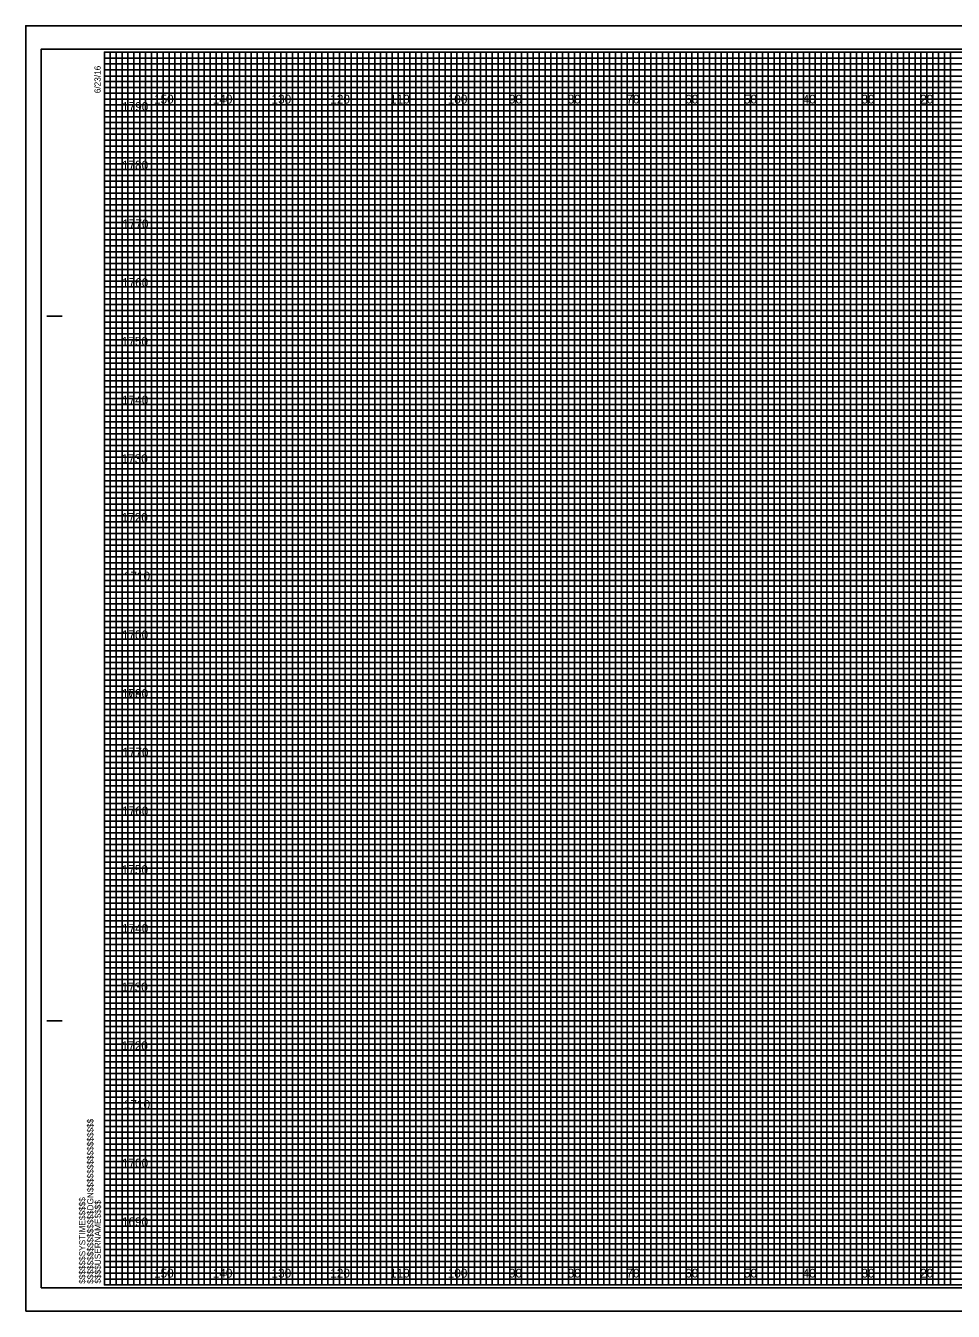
# Model space of a CAD drawing. Extents: x -419 to 4739, y -630 to 13534.
# Drawn here: x 476.2 to 634.1, y 5268 to 5487 of the extents above; entities that cross this region are included whole.
import ezdxf

# ---------------------------------------------------------------- set-up
doc = ezdxf.new("R2010")
doc.units = 0
for name, color, linetype in [('Old_Level_62', 7, 'Continuous'), ('Pattern 1', 7, 'Continuous'), ('Pattern 18', 7, 'Continuous'), ('Pattern 4', 7, 'Continuous'), ('Pattern 5', 7, 'Continuous'), ('Prop Dimension', 7, 'Continuous'), ('Prop Horizontal Alignment', 7, 'Continuous'), ('Raster_Level_0', 7, 'Continuous'), ('Scratch_Level_0', 7, 'Continuous'), ('Scratch_Level_3', 7, 'Continuous'), ('Scratch_Level_5', 7, 'Continuous')]:
    doc.layers.add(name, color=color, linetype=linetype)

msp = doc.modelspace()

# ---------------------------------------------------------------- linework, layer by layer
at = {"layer": 'Old_Level_62'}
for p, q in [((479.78, 5437.54), (482.28, 5437.54)), ((479.88, 5437.54), (482.38, 5437.54)), ((479.78, 5317.54), (482.28, 5317.54)), ((479.88, 5317.54), (482.38, 5317.54)), ((489.58, 5272.54), (489.58, 5272.54)), ((489.58, 5272.54), (489.58, 5272.54)), ((489.58, 5272.54), (489.58, 5272.54)), ((489.58, 5272.54), (489.58, 5272.54)), ((489.58, 5272.54), (489.58, 5272.54)), ((489.58, 5272.54), (489.58, 5272.54)), ((489.58, 5272.54), (489.58, 5272.54))]:
    msp.add_line(p, q, dxfattribs=at)
msp.add_lwpolyline([(809.58, 5482.54), (489.58, 5482.54), (489.58, 5272.54), (809.58, 5272.54)], close=True, dxfattribs=at)
at = {"layer": 'Pattern 18'}
msp.add_lwpolyline([(476.18, 5268.04), (812.88, 5268.04), (812.88, 5487.04), (476.18, 5487.04)], close=True, dxfattribs=at)
at = {"layer": 'Pattern 4'}
for p, q in [((489.58, 5481.54), (749.58, 5481.54)), ((749.58, 5480.52), (489.58, 5480.52)), ((489.58, 5480.52), (489.58, 5479.54)), ((489.58, 5479.54), (749.58, 5479.54)), ((749.58, 5478.43), (489.58, 5478.43)), ((489.58, 5478.43), (489.58, 5476.54)), ((489.58, 5476.54), (809.58, 5476.54))]:
    msp.add_line(p, q, dxfattribs=at)
for points in [[(489.58, 5475.54), (759.58, 5475.54), (809.58, 5475.54), (809.58, 5474.54), (489.58, 5474.54)], [(489.58, 5473.54), (809.58, 5473.54), (809.58, 5471.54), (489.58, 5471.54)], [(489.58, 5470.54), (809.58, 5470.54), (809.58, 5469.54), (489.58, 5469.52)], [(489.58, 5468.54), (809.58, 5468.54), (809.58, 5466.54), (489.58, 5466.54)], [(489.58, 5465.54), (809.58, 5465.54), (809.58, 5464.54), (489.58, 5464.54)], [(489.58, 5463.54), (809.58, 5463.54), (809.58, 5461.54), (489.58, 5461.54)], [(489.58, 5460.54), (809.58, 5460.54), (809.58, 5459.54), (489.58, 5459.54)], [(489.58, 5458.54), (809.58, 5458.54), (809.58, 5456.54), (489.58, 5456.54)], [(489.58, 5455.54), (809.58, 5455.54), (809.58, 5454.54), (489.58, 5454.54)], [(489.58, 5453.54), (809.58, 5453.54), (809.58, 5451.54), (489.58, 5451.54)], [(489.58, 5450.54), (809.58, 5450.54), (809.58, 5449.54), (489.58, 5449.54)], [(489.58, 5448.54), (809.58, 5448.54), (809.58, 5446.49), (809.58, 5445.54), (809.58, 5444.54), (489.58, 5444.54)], [(489.58, 5446.54), (809.58, 5446.54), (809.58, 5445.54), (489.58, 5445.54)], [(489.58, 5443.54), (809.58, 5443.54), (809.58, 5441.54), (489.58, 5441.57)], [(489.58, 5441.57), (809.58, 5441.54), (809.58, 5440.54), (489.58, 5440.54)], [(489.58, 5439.54), (809.58, 5439.54), (809.58, 5438.54), (489.58, 5438.54)], [(489.58, 5436.54), (809.58, 5436.54), (809.58, 5435.54), (489.58, 5435.54)], [(489.58, 5434.54), (809.58, 5434.54), (809.58, 5433.54), (489.58, 5433.54)], [(489.51, 5431.43), (809.58, 5431.43), (809.58, 5430.42), (489.51, 5430.42)], [(489.58, 5429.54), (809.58, 5429.54), (809.58, 5428.54), (489.58, 5428.54)], [(489.58, 5426.54), (809.58, 5426.54), (809.58, 5425.54), (489.58, 5425.54)], [(489.58, 5424.54), (809.58, 5424.54), (809.58, 5423.54), (489.58, 5423.54)], [(489.58, 5421.54), (809.58, 5421.54), (809.58, 5420.54), (489.58, 5420.54)], [(489.58, 5419.54), (809.58, 5419.54), (809.58, 5418.54), (489.58, 5418.54)], [(489.58, 5416.54), (809.58, 5416.54), (809.58, 5415.54), (489.58, 5415.54)], [(489.58, 5414.54), (809.58, 5414.54), (809.58, 5413.54), (489.58, 5413.54)], [(489.58, 5411.54), (809.58, 5411.54), (809.57, 5410.52), (489.58, 5410.54)], [(489.58, 5409.54), (809.58, 5409.54), (809.58, 5408.54), (489.58, 5408.54)], [(489.58, 5406.54), (809.58, 5406.54), (809.58, 5405.54), (489.58, 5405.54)], [(489.58, 5404.54), (809.58, 5404.54), (809.58, 5403.54), (489.58, 5403.54)], [(489.58, 5401.54), (809.58, 5401.54), (809.58, 5400.54), (489.58, 5400.54)], [(489.58, 5399.54), (809.58, 5399.54), (809.58, 5398.54), (489.58, 5398.54)], [(489.58, 5396.54), (809.58, 5396.54), (809.58, 5395.54), (489.58, 5395.54)], [(489.58, 5394.54), (809.58, 5394.54), (809.58, 5393.54), (489.58, 5393.54)], [(489.58, 5391.54), (809.58, 5391.54), (809.58, 5390.54), (489.58, 5390.54)], [(489.58, 5389.53), (809.65, 5389.45), (809.58, 5388.54), (489.58, 5388.54)], [(489.58, 5386.54), (809.58, 5386.54), (809.58, 5385.54), (489.58, 5385.54)], [(489.58, 5384.54), (809.58, 5384.54), (809.58, 5383.54), (489.58, 5383.54)], [(489.58, 5381.54), (809.58, 5381.54), (809.58, 5380.54), (489.58, 5380.54)], [(489.58, 5379.54), (809.58, 5379.54), (809.58, 5378.54), (489.58, 5378.54)], [(489.58, 5376.54), (809.58, 5376.54), (809.58, 5375.54), (489.58, 5375.54)], [(489.58, 5374.54), (809.58, 5374.54), (809.58, 5373.54), (489.58, 5373.54)], [(489.58, 5371.54), (809.58, 5371.54), (809.58, 5370.54), (489.58, 5370.54)], [(489.58, 5369.54), (809.58, 5369.54), (809.58, 5368.54), (489.58, 5368.54)], [(489.58, 5366.54), (809.58, 5366.54), (809.58, 5365.54), (489.58, 5365.54)], [(489.58, 5364.54), (809.58, 5364.54), (809.58, 5363.54), (489.58, 5363.54)], [(489.58, 5361.54), (809.58, 5361.54), (809.58, 5360.54), (489.58, 5360.54)], [(489.58, 5359.54), (809.58, 5359.54), (809.58, 5358.54), (489.58, 5358.54)], [(489.58, 5356.54), (809.58, 5356.54), (809.58, 5355.54), (489.58, 5355.54)], [(489.58, 5354.54), (809.58, 5354.54), (809.58, 5353.54), (489.58, 5353.54)], [(489.58, 5351.54), (809.58, 5351.54), (809.57, 5350.52), (489.58, 5350.54)], [(489.58, 5349.54), (809.58, 5349.54), (809.58, 5348.54), (489.58, 5348.54)], [(489.58, 5346.54), (809.58, 5346.54), (809.58, 5345.54), (489.58, 5345.54)], [(489.58, 5344.54), (809.58, 5344.54), (809.58, 5343.54), (489.58, 5343.54)], [(489.58, 5341.54), (809.58, 5341.54), (809.58, 5340.54), (489.58, 5340.54)], [(489.58, 5339.54), (809.58, 5339.54), (809.58, 5338.54), (489.58, 5338.54)], [(489.58, 5336.54), (809.58, 5336.54), (809.58, 5335.54), (489.58, 5335.54)], [(489.58, 5334.54), (809.58, 5334.54), (809.58, 5333.54), (489.58, 5333.54)], [(489.58, 5331.54), (809.58, 5331.54), (809.58, 5330.54), (489.58, 5330.54)], [(489.58, 5329.53), (809.65, 5329.45), (809.58, 5328.54), (489.58, 5328.54)], [(489.58, 5326.54), (809.58, 5326.54), (809.58, 5325.54), (489.58, 5325.54)], [(489.58, 5324.54), (809.58, 5324.54), (809.58, 5323.54), (489.58, 5323.54)], [(489.58, 5321.54), (809.58, 5321.54), (809.58, 5320.54), (489.58, 5320.54)], [(489.58, 5319.54), (809.58, 5319.54), (809.58, 5318.54), (489.58, 5318.54)], [(489.58, 5316.54), (809.58, 5316.54), (809.58, 5315.54), (489.58, 5315.54)], [(489.58, 5314.54), (809.58, 5314.54), (809.58, 5313.54), (489.58, 5313.54)], [(489.58, 5311.54), (809.58, 5311.54), (809.58, 5310.54), (489.58, 5310.54)], [(489.58, 5309.54), (809.58, 5309.54), (809.58, 5308.54), (489.58, 5308.54)], [(489.58, 5306.54), (809.58, 5306.54), (809.58, 5305.54), (489.58, 5305.54)], [(489.58, 5304.54), (809.58, 5304.54), (809.58, 5303.54), (489.58, 5303.54)], [(489.58, 5301.54), (809.58, 5301.54), (809.58, 5300.54), (489.58, 5300.54)], [(489.58, 5299.54), (809.58, 5299.54), (809.58, 5298.54), (489.58, 5298.54)], [(489.58, 5296.54), (809.58, 5296.54), (809.58, 5295.54), (489.58, 5295.54)], [(489.58, 5294.54), (809.58, 5294.54), (809.58, 5293.54), (489.58, 5293.54)], [(489.58, 5291.54), (809.58, 5291.54), (809.58, 5290.54), (489.58, 5290.54)], [(489.58, 5289.54), (809.58, 5289.54), (809.58, 5288.54), (489.58, 5288.54)], [(489.58, 5286.54), (809.58, 5286.54), (809.58, 5285.54), (489.58, 5285.54)], [(489.58, 5284.54), (809.58, 5284.54), (809.58, 5283.54), (489.58, 5283.54)], [(489.58, 5281.54), (809.58, 5281.54), (809.58, 5280.54), (489.58, 5280.54)], [(489.58, 5279.54), (809.58, 5279.54), (809.58, 5278.54), (489.58, 5278.54)], [(489.58, 5276.54), (809.58, 5276.54), (809.58, 5275.54), (489.58, 5275.54)], [(489.58, 5274.54), (809.58, 5274.54), (809.58, 5273.54), (489.58, 5273.54)]]:
    msp.add_lwpolyline(points, dxfattribs=at)
at = {"layer": 'Pattern 5'}
for p, q in [((812.88, 5487.04), (476.18, 5487.04)), ((476.18, 5487.04), (476.18, 5268.04)), ((476.18, 5268.04), (812.88, 5268.04))]:
    msp.add_line(p, q, dxfattribs=at)
at = {"layer": 'Prop Dimension'}
for points in [[(489.58, 5272.54), (490.58, 5272.54), (490.58, 5482.54), (491.58, 5482.54), (491.58, 5272.54)], [(491.58, 5272.54), (492.58, 5272.54), (492.58, 5482.54), (493.58, 5482.54), (493.58, 5272.54)], [(494.58, 5272.54), (495.58, 5272.54), (495.58, 5482.54), (496.58, 5482.54), (496.58, 5272.54)], [(496.58, 5272.54), (497.58, 5272.54), (497.58, 5482.54), (498.58, 5482.54), (498.58, 5272.54)], [(499.58, 5272.54), (500.58, 5272.54), (500.58, 5482.54), (501.58, 5482.54), (501.58, 5272.54)], [(501.58, 5272.54), (502.58, 5272.54), (502.58, 5482.54), (503.58, 5482.54), (503.58, 5272.54)], [(504.58, 5272.54), (505.58, 5272.54), (505.58, 5482.54), (506.58, 5482.54), (506.58, 5272.54)], [(506.58, 5272.54), (507.58, 5272.54), (507.58, 5482.54), (508.58, 5482.54), (508.58, 5272.54)], [(509.58, 5272.54), (510.58, 5272.54), (510.58, 5482.54), (511.58, 5482.54), (511.58, 5272.54)], [(511.58, 5272.54), (512.58, 5272.54), (512.58, 5482.54), (513.58, 5482.54), (513.58, 5272.54)], [(514.58, 5272.54), (515.58, 5272.54), (515.58, 5482.54), (516.58, 5482.54), (516.58, 5272.54)], [(516.58, 5272.54), (517.58, 5272.54), (517.58, 5482.54), (518.58, 5482.54), (518.58, 5272.54)], [(519.58, 5272.54), (520.58, 5272.54), (520.58, 5482.54), (521.58, 5482.54), (521.58, 5272.54)], [(521.58, 5272.54), (522.58, 5272.54), (522.58, 5482.54), (523.58, 5482.54), (523.58, 5272.54)], [(524.58, 5272.54), (525.58, 5272.54), (525.58, 5482.54), (526.58, 5482.54), (526.58, 5272.54)], [(526.58, 5272.54), (527.58, 5272.54), (527.58, 5482.54), (528.58, 5482.54), (528.58, 5272.54)], [(529.58, 5272.54), (530.58, 5272.54), (530.58, 5482.54), (531.58, 5482.54), (531.58, 5272.54)], [(531.58, 5272.54), (532.58, 5272.54), (532.58, 5482.54), (533.58, 5482.54), (533.58, 5272.54)], [(534.58, 5272.54), (535.58, 5272.54), (535.58, 5482.54), (536.58, 5482.54), (536.58, 5272.54)], [(536.58, 5272.54), (537.58, 5272.54), (537.58, 5482.54), (538.58, 5482.54), (538.58, 5272.54)], [(539.58, 5272.54), (540.58, 5272.54), (540.58, 5482.54), (541.58, 5482.54), (541.58, 5272.54)], [(541.58, 5272.54), (542.58, 5272.54), (542.58, 5482.54), (543.58, 5482.54), (543.58, 5272.54)], [(544.58, 5272.54), (545.58, 5272.54), (545.58, 5482.54), (546.58, 5482.54), (546.58, 5272.54)], [(546.58, 5272.54), (547.58, 5272.54), (547.58, 5482.54), (548.58, 5482.54), (548.58, 5272.54)], [(549.58, 5272.54), (550.58, 5272.54), (550.58, 5482.54), (551.58, 5482.54), (551.58, 5272.54)], [(551.58, 5272.54), (552.58, 5272.54), (552.58, 5482.54), (553.58, 5482.54), (553.58, 5272.54)], [(554.58, 5272.54), (555.58, 5272.54), (555.58, 5482.54), (556.58, 5482.54), (556.58, 5272.54)], [(556.58, 5272.54), (557.58, 5272.54), (557.58, 5482.54), (558.58, 5482.54), (558.58, 5272.54)], [(559.58, 5272.54), (560.58, 5272.54), (560.58, 5482.54), (561.58, 5482.54), (561.58, 5272.54)], [(561.58, 5272.54), (562.58, 5272.54), (562.58, 5482.54), (563.58, 5482.54), (563.58, 5272.54)], [(564.58, 5272.54), (565.58, 5272.54), (565.58, 5482.54), (566.58, 5482.54), (566.58, 5272.54)], [(566.58, 5272.54), (567.58, 5272.54), (567.58, 5482.54), (568.58, 5482.54), (568.58, 5272.54)], [(569.58, 5272.54), (570.58, 5272.54), (570.58, 5482.54), (571.58, 5482.54), (571.58, 5272.54)], [(571.58, 5272.54), (572.58, 5272.54), (572.58, 5482.54), (573.58, 5482.54), (573.58, 5272.54)], [(574.58, 5272.54), (575.58, 5272.54), (575.58, 5482.54), (576.58, 5482.54), (576.58, 5272.54)], [(576.58, 5272.54), (577.58, 5272.54), (577.58, 5482.54), (578.58, 5482.54), (578.58, 5272.54)], [(579.58, 5272.54), (580.58, 5272.54), (580.58, 5482.54), (581.58, 5482.54), (581.58, 5272.54)], [(581.58, 5272.54), (582.58, 5272.54), (582.58, 5482.54), (583.58, 5482.54), (583.58, 5272.54)], [(584.58, 5272.54), (585.58, 5272.54), (585.58, 5482.54), (586.58, 5482.54), (586.58, 5272.54)], [(586.58, 5272.54), (587.58, 5272.54), (587.58, 5482.54), (588.58, 5482.54), (588.58, 5272.54)], [(589.58, 5272.54), (590.58, 5272.54), (590.58, 5482.54), (591.58, 5482.54), (591.58, 5272.54)], [(591.58, 5272.54), (592.58, 5272.54), (592.58, 5482.54), (593.58, 5482.54), (593.58, 5272.54)], [(594.58, 5272.54), (595.58, 5272.54), (595.58, 5482.54), (596.58, 5482.54), (596.58, 5272.54)], [(596.58, 5272.54), (597.58, 5272.54), (597.58, 5482.54), (598.58, 5482.54), (598.58, 5272.54)], [(599.58, 5272.54), (600.58, 5272.54), (600.58, 5482.54), (601.58, 5482.54), (601.58, 5272.54)], [(601.58, 5272.54), (602.58, 5272.54), (602.58, 5482.54), (603.58, 5482.54), (603.58, 5272.54)], [(604.58, 5272.54), (605.58, 5272.54), (605.58, 5482.54), (606.58, 5482.54), (606.58, 5272.54)], [(606.58, 5272.54), (607.58, 5272.54), (607.58, 5482.54), (608.58, 5482.54), (608.58, 5272.54)], [(609.58, 5272.54), (610.58, 5272.54), (610.58, 5482.54), (611.58, 5482.54), (611.58, 5272.54)], [(611.58, 5272.54), (612.58, 5272.54), (612.58, 5482.54), (613.58, 5482.54), (613.58, 5272.54)], [(614.58, 5272.54), (615.58, 5272.54), (615.58, 5482.54), (616.58, 5482.54), (616.58, 5272.54)], [(616.58, 5272.54), (617.58, 5272.54), (617.58, 5482.54), (618.58, 5482.54), (618.58, 5272.54)], [(619.58, 5272.54), (620.58, 5272.54), (620.58, 5482.54), (621.58, 5482.54), (621.58, 5272.54)], [(621.58, 5272.54), (622.58, 5272.54), (622.58, 5482.54), (623.58, 5482.54), (623.58, 5272.54)], [(624.58, 5272.54), (625.58, 5272.54), (625.58, 5482.54), (626.58, 5482.54), (626.58, 5272.54)], [(626.58, 5272.54), (627.58, 5272.54), (627.58, 5482.54), (628.58, 5482.54), (628.58, 5272.54)], [(629.58, 5272.54), (630.58, 5272.54), (630.58, 5482.54), (631.58, 5482.54), (631.58, 5272.54)], [(631.58, 5272.54), (632.58, 5272.54), (632.58, 5482.54), (633.58, 5482.54), (633.58, 5272.54)]]:
    msp.add_lwpolyline(points, dxfattribs=at)
at = {"layer": 'Prop Horizontal Alignment'}
for points in [[(489.58, 5482.54), (494.58, 5482.54), (494.58, 5272.54), (504.58, 5272.54), (504.58, 5482.54), (514.58, 5482.54), (514.58, 5272.54), (524.58, 5272.54), (524.58, 5482.54), (534.58, 5482.54), (534.58, 5272.54), (544.58, 5272.54), (544.58, 5482.54), (554.58, 5482.54), (554.58, 5272.54), (564.58, 5272.54), (564.58, 5482.54), (574.58, 5482.54), (574.58, 5272.54), (584.58, 5272.54), (584.58, 5482.54), (594.58, 5482.54), (594.58, 5272.54), (604.58, 5272.54), (604.58, 5482.54), (614.58, 5482.54), (614.58, 5272.54), (624.58, 5272.54), (624.58, 5482.54), (634.58, 5482.54)], [(489.58, 5477.54), (764.58, 5477.54)], [(489.58, 5457.54), (809.58, 5457.54), (809.58, 5467.54), (489.58, 5467.54)], [(489.58, 5437.54), (809.58, 5437.54), (809.58, 5447.54), (489.58, 5447.54)], [(489.58, 5417.54), (809.58, 5417.54), (809.58, 5427.54), (489.58, 5427.54)], [(489.58, 5397.54), (809.58, 5397.54), (809.58, 5407.54), (489.58, 5407.54)], [(489.58, 5377.54), (809.58, 5377.54), (809.58, 5387.54), (489.58, 5387.54)], [(489.58, 5357.54), (809.58, 5357.54), (809.58, 5367.54), (489.58, 5367.54)], [(489.58, 5337.54), (809.58, 5337.54), (809.58, 5347.54), (489.58, 5347.54)], [(489.58, 5317.54), (809.58, 5317.54), (809.58, 5327.54), (489.58, 5327.54)], [(489.58, 5297.54), (809.58, 5297.54), (809.58, 5307.54), (489.58, 5307.54)], [(489.58, 5277.54), (809.58, 5277.54), (809.58, 5287.54), (489.58, 5287.54)]]:
    msp.add_lwpolyline(points, dxfattribs=at)
at = {"layer": 'Scratch_Level_0'}
for p, q in [((499.58, 5272.54), (499.58, 5482.54)), ((509.58, 5272.54), (509.58, 5482.54)), ((519.58, 5272.54), (519.58, 5482.54)), ((529.58, 5272.54), (529.58, 5482.54)), ((539.58, 5272.54), (539.58, 5482.54)), ((549.58, 5272.54), (549.58, 5482.54)), ((559.58, 5272.54), (559.58, 5482.54)), ((569.58, 5272.54), (569.58, 5482.54)), ((579.58, 5272.54), (579.58, 5482.54)), ((589.58, 5272.54), (589.58, 5482.54)), ((599.58, 5272.54), (599.58, 5482.54)), ((609.58, 5272.54), (609.58, 5482.54)), ((619.58, 5272.54), (619.58, 5482.54)), ((629.58, 5272.54), (629.58, 5482.54)), ((489.58, 5472.54), (809.58, 5472.54)), ((489.58, 5462.54), (809.58, 5462.54)), ((489.58, 5452.54), (809.58, 5452.54)), ((489.58, 5442.54), (809.58, 5442.54)), ((489.58, 5432.54), (809.58, 5432.54)), ((489.58, 5422.54), (809.58, 5422.54)), ((489.58, 5412.54), (809.58, 5412.54)), ((489.58, 5402.54), (809.58, 5402.54)), ((489.58, 5392.54), (809.58, 5392.54)), ((489.58, 5382.54), (809.58, 5382.54)), ((489.58, 5372.54), (809.58, 5372.54)), ((489.58, 5362.54), (809.58, 5362.54)), ((489.58, 5352.54), (809.58, 5352.54)), ((489.58, 5342.54), (809.58, 5342.54)), ((489.58, 5332.54), (809.58, 5332.54)), ((489.58, 5322.54), (809.58, 5322.54)), ((489.58, 5312.54), (809.58, 5312.54)), ((489.58, 5302.54), (809.58, 5302.54)), ((489.58, 5292.54), (809.58, 5292.54)), ((489.58, 5282.54), (809.58, 5282.54))]:
    msp.add_line(p, q, dxfattribs=at)
at = {"layer": 'Scratch_Level_3'}
for p, q in [((499.58, 5482.54), (489.58, 5482.54)), ((499.58, 5272.54), (499.58, 5482.54)), ((519.58, 5482.54), (509.58, 5482.54)), ((509.58, 5482.54), (509.58, 5272.54)), ((519.58, 5272.54), (519.58, 5482.54)), ((539.58, 5482.54), (529.58, 5482.54)), ((529.58, 5482.54), (529.58, 5272.54)), ((539.58, 5272.54), (539.58, 5482.54)), ((559.58, 5482.54), (549.58, 5482.54)), ((549.58, 5482.54), (549.58, 5272.54)), ((559.58, 5272.54), (559.58, 5482.54)), ((579.58, 5482.54), (569.58, 5482.54)), ((569.58, 5482.54), (569.58, 5272.54)), ((579.58, 5272.54), (579.58, 5482.54)), ((599.58, 5482.54), (589.58, 5482.54)), ((589.58, 5482.54), (589.58, 5272.54)), ((599.58, 5272.54), (599.58, 5482.54)), ((619.58, 5482.54), (609.58, 5482.54)), ((609.58, 5482.54), (609.58, 5272.54)), ((619.58, 5272.54), (619.58, 5482.54)), ((639.58, 5482.54), (629.58, 5482.54)), ((629.58, 5482.54), (629.58, 5272.54)), ((509.58, 5272.54), (499.58, 5272.54)), ((529.58, 5272.54), (519.58, 5272.54)), ((549.58, 5272.54), (539.58, 5272.54)), ((569.58, 5272.54), (559.58, 5272.54)), ((589.58, 5272.54), (579.58, 5272.54)), ((609.58, 5272.54), (599.58, 5272.54)), ((629.58, 5272.54), (619.58, 5272.54))]:
    msp.add_line(p, q, dxfattribs=at)
for points in [[(489.58, 5472.54), (809.58, 5472.54), (809.58, 5462.54), (489.58, 5462.54)], [(489.58, 5452.54), (809.58, 5452.54), (809.58, 5442.54), (489.58, 5442.54)], [(489.58, 5432.54), (809.58, 5432.54), (809.58, 5422.54), (489.58, 5422.54)], [(489.58, 5412.54), (809.58, 5412.54), (809.58, 5402.54), (489.58, 5402.54)], [(489.58, 5392.54), (809.58, 5392.54), (809.58, 5382.54), (489.58, 5382.54)], [(489.58, 5372.54), (809.58, 5372.54), (809.58, 5362.54), (489.58, 5362.54)], [(489.58, 5352.54), (809.58, 5352.54), (809.58, 5342.54), (489.58, 5342.54)], [(489.58, 5332.54), (809.58, 5332.54), (809.58, 5322.54), (489.58, 5322.54)], [(489.58, 5312.54), (809.58, 5312.54), (809.58, 5302.54), (489.58, 5302.54)], [(489.58, 5292.54), (809.58, 5292.54), (809.58, 5282.54), (489.58, 5282.54)]]:
    msp.add_lwpolyline(points, dxfattribs=at)
at = {"layer": 'Scratch_Level_5'}
msp.add_lwpolyline([(478.78, 5272.04), (811.98, 5272.04), (811.98, 5483.04), (478.78, 5483.04)], close=True, dxfattribs=at)

# ---------------------------------------------------------------- texts
at = {"layer": 'Old_Level_62'}
for s, p in [('6/23/16', (488.93, 5475.54)), ('$$$$$$$$$$$$$$$$DGN$$$$$$$$$$$$$$$$', (487.7, 5272.72)), ('$$$$$$SYSTIME$$$$$', (486.32, 5272.72)), ('$$$$USERNAME$$$$', (488.96, 5272.77))]:
    msp.add_text(s, height=1.05, rotation=90, dxfattribs=at).set_placement(p)
at = {"layer": 'Pattern 1'}
for s, p in [('1790', (492.58, 5472.54)), ('1780', (492.56, 5462.54)), ('1770', (492.62, 5452.54)), ('1760', (492.58, 5442.54)), ('1750', (492.53, 5432.54)), ('1740', (492.58, 5422.54)), ('1730', (492.5, 5412.54)), ('1720', (492.51, 5402.54)), ('1710', (492.89, 5392.54)), ('1700', (492.56, 5382.54)), ('1690', (492.55, 5372.54)), ('1780', (492.56, 5372.54)), ('1770', (492.62, 5362.54)), ('1760', (492.58, 5352.54)), ('1750', (492.53, 5342.54)), ('1740', (492.58, 5332.54)), ('1730', (492.5, 5322.54)), ('1720', (492.51, 5312.54)), ('1710', (492.89, 5302.54)), ('1700', (492.56, 5292.54)), ('1690', (492.55, 5282.54))]:
    msp.add_text(s, height=1.5, dxfattribs=at).set_placement(p)
at = {"layer": 'Raster_Level_0'}
for s, p in [('150', (498.02, 5473.79)), ('140', (508.02, 5473.79)), ('130', (518.02, 5473.79)), ('120', (528.02, 5473.79)), ('110', (538.2, 5473.79)), ('100', (548.02, 5473.79)), ('90', (558.44, 5473.79)), ('80', (568.44, 5473.79)), ('70', (578.44, 5473.79)), ('60', (588.44, 5473.79)), ('50', (598.44, 5473.79)), ('40', (608.44, 5473.79)), ('30', (618.44, 5473.79)), ('20', (628.44, 5473.79)), ('150', (498.02, 5273.79)), ('140', (508.02, 5273.79)), ('130', (518.02, 5273.79)), ('120', (528.02, 5273.79)), ('110', (538.2, 5273.79)), ('100', (548.02, 5273.79)), ('90', (558.44, 5273.79)), ('80', (568.44, 5273.79)), ('70', (578.44, 5273.79)), ('60', (588.44, 5273.79)), ('50', (598.44, 5273.79)), ('40', (608.44, 5273.79)), ('30', (618.44, 5273.79)), ('20', (628.44, 5273.79))]:
    msp.add_text(s, height=1.5, dxfattribs=at).set_placement(p)

doc.saveas('drawing.dxf')
